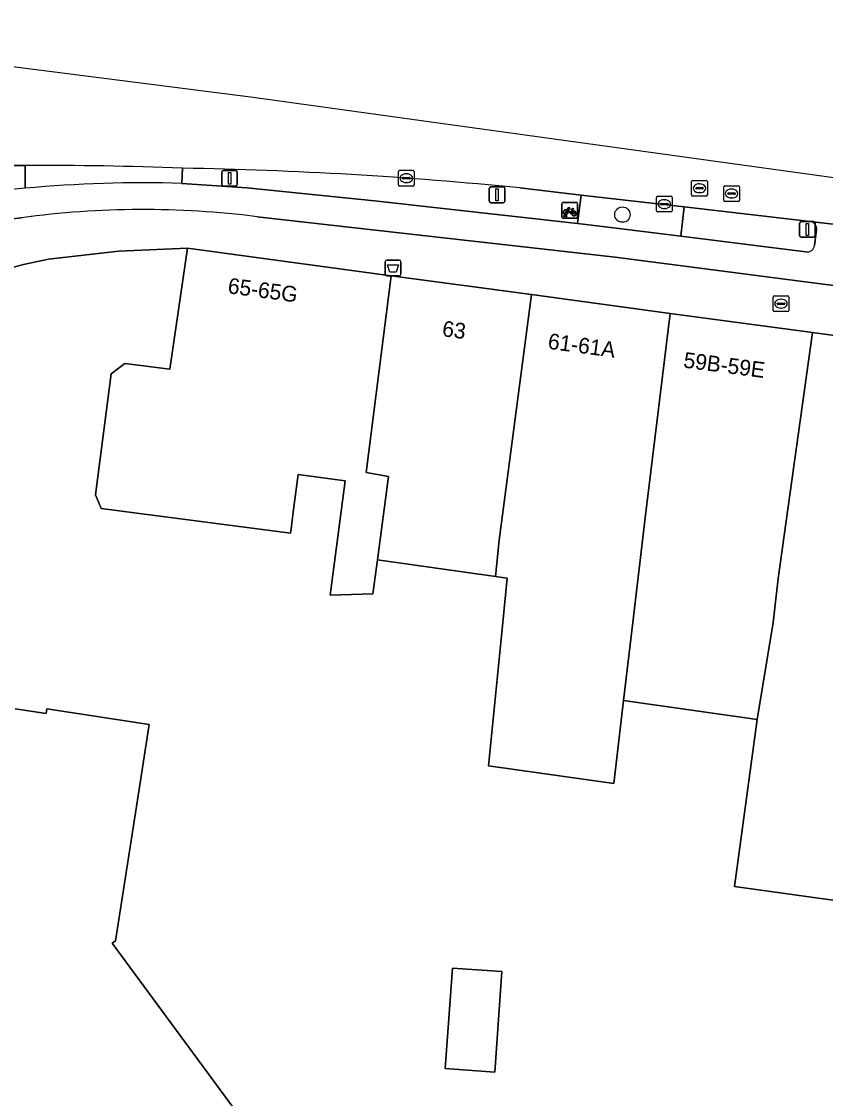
# Model space of a CAD drawing. Extents: x 160663 to 161506, y 382245 to 383291.
# Drawn here: x 160734.6 to 160785.8, y 383219.7 to 383288.3 of the extents above; entities that cross this region are included whole.
import ezdxf

# ---------------------------------------------------------------- set-up
doc = ezdxf.new("R2010")
doc.units = 0
for name, color, linetype in [('IMGEO_Afvalbak', 7, 'Continuous'), ('IMGEO_Berm_open', 7, 'Continuous'), ('IMGEO_Boom', 7, 'Continuous'), ('IMGEO_Brandkraan', 7, 'Continuous'), ('IMGEO_Erf', 7, 'Continuous'), ('IMGEO_Fietsenrek', 7, 'Continuous'), ('IMGEO_Fietspad_gesloten', 7, 'Continuous'), ('IMGEO_Groenvoorziening', 7, 'Continuous'), ('IMGEO_Kolk', 7, 'Continuous'), ('IMGEO_Lichtmast', 7, 'Continuous'), ('IMGEO_Pand', 7, 'Continuous'), ('IMGEO_Pand_nummerreeks', 7, 'Continuous'), ('IMGEO_Rijbaan_lokaal_gesloten', 7, 'Continuous'), ('IMGEO_Rioolput', 7, 'Continuous'), ('IMGEO_Voetpad_open', 7, 'Continuous')]:
    doc.layers.add(name, color=color, linetype=linetype)

msp = doc.modelspace()

# ---------------------------------------------------------------- linework, layer by layer
at = {"layer": 'IMGEO_Afvalbak'}
for p, q in [((160757.731, 383272.168), (160757.731, 383272.968)), ((160757.731, 383272.968), (160757.731, 383272.168)), ((160757.831, 383273.068), (160758.621, 383273.068)), ((160758.621, 383273.068), (160757.831, 383273.068)), ((160758.721, 383272.968), (160758.721, 383272.168)), ((160758.721, 383272.168), (160758.721, 383272.968)), ((160758.621, 383272.068), (160757.831, 383272.068)), ((160757.831, 383272.068), (160758.621, 383272.068))]:
    msp.add_line(p, q, dxfattribs=at)
msp.add_lwpolyline([(160757.874, 383272.782), (160758.578, 383272.782), (160758.429, 383272.312), (160758.023, 383272.312), (160757.874, 383272.782)], dxfattribs=at)
for centre, start, end in [((160757.831, 383272.968), 90, 180), ((160757.831, 383272.968), 90, 180), ((160758.621, 383272.968), 0, 90), ((160758.621, 383272.968), 360, 90), ((160757.831, 383272.168), 180, 270), ((160757.831, 383272.168), 180, 270), ((160758.621, 383272.168), 270, 0), ((160758.621, 383272.168), 270, 0)]:
    msp.add_arc(centre, 0.1, start, end, dxfattribs=at)
at = {"layer": 'IMGEO_Berm_open'}
for points in [[(160734.779, 383279.096), (160732.283, 383279.089), (160719.677, 383278.701)], [(160734.791, 383277.646), (160734.779, 383279.096)], [(160744.809, 383278.93), (160744.76, 383277.954), (160748.909, 383277.686), (160757.051, 383276.84), (160769.967, 383275.397), (160770.217, 383277.218)], [(160770.217, 383277.218), (160766.303, 383277.669)], [(160784.806, 383275.536), (160776.779, 383276.461), (160776.559, 383274.596), (160784.532, 383273.605)], [(160785.078, 383274.006), (160785.213, 383274.997)]]:
    msp.add_lwpolyline(points, dxfattribs=at)
for centre, radius, start, end in [((160740.128, 383015.324), 263.647, 84.30224, 88.98265), ((160745.607, 383132.37), 145.678, 94.25775, 99.90413), ((160784.736, 383275.06), 0.481, 352.45673, 81.65632), ((160784.627, 383274.048), 0.453, 257.95616, 354.63336)]:
    msp.add_arc(centre, radius, start, end, dxfattribs=at)
at = {"layer": 'IMGEO_Boom'}
msp.add_circle((160772.835, 383275.969), 0.489, dxfattribs=at)
at = {"layer": 'IMGEO_Brandkraan'}
for p, q in [((160782.438, 383269.872), (160782.438, 383270.724)), ((160782.513, 383270.798), (160783.365, 383270.798)), ((160783.439, 383270.724), (160783.439, 383269.872)), ((160782.697, 383270.292), (160782.697, 383270.304)), ((160783.135, 383270.255), (160782.737, 383270.255)), ((160782.74, 383270.341), (160783.138, 383270.341)), ((160782.949, 383270.018), (160782.924, 383270.018)), ((160782.926, 383270.578), (160782.951, 383270.578)), ((160783.181, 383270.304), (160783.181, 383270.292)), ((160783.365, 383269.798), (160782.513, 383269.798))]:
    msp.add_line(p, q, dxfattribs=at)
for points in [[(160782.438, 383269.872), (160782.438, 383270.724)], [(160782.513, 383270.798), (160783.365, 383270.798)], [(160783.439, 383270.724), (160783.439, 383269.872)], [(160783.365, 383269.798), (160782.513, 383269.798)]]:
    msp.add_lwpolyline(points, dxfattribs=at)
for centre, radius, start, end in [((160782.515, 383270.722), 0.0765, 91.55205, 178.44795), ((160782.515, 383270.722), 0.0765, 91.55205, 178.44795), ((160783.363, 383270.722), 0.0765, 1.55205, 88.44795), ((160783.363, 383270.722), 0.0765, 1.55205, 88.44795), ((160782.737, 383270.301), 0.0403, 85.87752, 175.75265), ((160782.734, 383270.291), 0.0366, 178.93798, 274.71019), ((160783.138, 383270.298), 0.043, 264.86636, 352.45326), ((160783.142, 383270.303), 0.0386, 1.73085, 96.63898), ((160782.515, 383269.874), 0.0765, 181.55205, 268.44795), ((160782.515, 383269.874), 0.0765, 181.55205, 268.44795), ((160783.363, 383269.874), 0.0765, 271.55205, 358.44795), ((160783.363, 383269.874), 0.0765, 271.55205, 358.44795)]:
    msp.add_arc(centre, radius, start, end, dxfattribs=at)
for centre, major_axis, ratio, start_param, end_param in [((160782.925, 383270.298), (-0.387, 0.002), 0.722429, 4.712389, 7.853982), ((160782.95, 383270.298), (-0.39, 0.002), 0.717154, 1.570796, 4.712389)]:
    msp.add_ellipse(centre, major_axis=major_axis, ratio=ratio, start_param=start_param, end_param=end_param, dxfattribs=at)
at = {"layer": 'IMGEO_Erf'}
for points in [[(160789.293, 383231.893), (160779.982, 383233.179), (160781.412, 383243.828), (160772.915, 383245.03), (160772.294, 383239.738), (160764.302, 383240.869), (160765.22, 383250), (160765.502, 383252.811), (160764.749, 383252.918), (160757.227, 383253.982), (160756.942, 383251.829), (160754.22, 383251.739), (160755.165, 383259.027), (160752.179, 383259.414), (160751.89, 383257.193), (160751.73, 383255.963), (160751.695, 383255.695), (160739.617, 383257.264), (160739.26, 383258.12), (160740.262, 383265.827), (160741.13, 383266.496), (160744.001, 383266.123), (160745.129, 383273.831), (160740.76, 383273.645), (160736.27, 383273.143), (160734.679, 383272.794), (160718.097, 383268.406)], [(160734.142, 383244.495), (160736.116, 383244.194), (160736.162, 383244.499), (160742.675, 383243.505), (160741.911, 383238.564), (160740.546, 383229.736), (160740.336, 383229.582), (160748.104, 383219.035)]]:
    msp.add_lwpolyline(points, dxfattribs=at)
msp.add_lwpolyline([(160761.541, 383221.599), (160762.003, 383227.997), (160765.163, 383227.769), (160764.701, 383221.371)], close=True, dxfattribs=at)
at = {"layer": 'IMGEO_Fietsenrek'}
for p, q in [((160768.982, 383275.816), (160768.982, 383276.657)), ((160768.982, 383276.657), (160768.982, 383275.816)), ((160769.057, 383276.741), (160769.898, 383276.741)), ((160769.898, 383276.741), (160769.057, 383276.741)), ((160769.669, 383276.29), (160769.705, 383276.195)), ((160769.982, 383276.666), (160769.982, 383275.825)), ((160769.982, 383275.825), (160769.982, 383276.666)), ((160769.907, 383275.741), (160769.066, 383275.741)), ((160769.066, 383275.741), (160769.907, 383275.741)), ((160769.109, 383275.825), (160769.148, 383275.985)), ((160769.143, 383275.825), (160769.109, 383275.825)), ((160769.178, 383275.973), (160769.143, 383275.825)), ((160769.22, 383275.997), (160769.219, 383276.001)), ((160769.261, 383275.825), (160769.227, 383275.967)), ((160769.251, 383276.008), (160769.252, 383276.001)), ((160769.259, 383275.971), (160769.294, 383275.825)), ((160769.294, 383275.825), (160769.261, 383275.825))]:
    msp.add_line(p, q, dxfattribs=at)
for points in [[(160769.316, 383276.215), (160769.264, 383276.125), (160769.224, 383276.1), (160769.225, 383276.147), (160769.28, 383276.241)], [(160769.295, 383276.267), (160769.39, 383276.431), (160769.476, 383276.417), (160769.478, 383276.408), (160769.422, 383276.397), (160769.395, 383276.352), (160769.651, 383276.311)], [(160769.591, 383276.023), (160769.541, 383276.023), (160769.35, 383276.274), (160769.331, 383276.242)], [(160769.638, 383276.286), (160769.381, 383276.327), (160769.364, 383276.298), (160769.531, 383276.078), (160769.638, 383276.286)], [(160769.686, 383276.188), (160769.656, 383276.265), (160769.547, 383276.047), (160769.59, 383276.047)], [(160769.62, 383276.047), (160769.74, 383276.046), (160769.696, 383276.16)], [(160769.716, 383276.167), (160769.771, 383276.022), (160769.621, 383276.022)], [(160769.651, 383276.311), (160769.676, 383276.36), (160769.67, 383276.364), (160769.647, 383276.368), (160769.635, 383276.375), (160769.634, 383276.378), (160769.636, 383276.383), (160769.731, 383276.368), (160769.733, 383276.358), (160769.723, 383276.345), (160769.711, 383276.339), (160769.697, 383276.345), (160769.669, 383276.29)]]:
    msp.add_lwpolyline(points, dxfattribs=at)
for centre, radius, start, end in [((160769.06, 383276.663), 0.0779, 92.4484, 184.28452), ((160769.06, 383276.663), 0.0779, 92.4484, 184.28452), ((160769.222, 383276.126), 0.159, 62.67661, 242.13685), ((160769.222, 383276.126), 0.129, 63.31916, 238.90302), ((160769.222, 383276.126), 0.129, 283.60429, 43.43025), ((160769.222, 383276.126), 0.159, 283.5766, 46.60424), ((160769.749, 383276.042), 0.159, 113.3408, 178.32165), ((160769.749, 383276.042), 0.159, 187.0065, 105.77075), ((160769.749, 383276.042), 0.129, 113.92302, 177.95563), ((160769.749, 383276.042), 0.129, 188.67146, 104.58832), ((160769.904, 383276.663), 0.0779, 2.4484, 94.28452), ((160769.904, 383276.663), 0.0779, 2.4484, 94.28452), ((160769.06, 383275.819), 0.0779, 182.4484, 274.28452), ((160769.06, 383275.819), 0.0779, 182.4484, 274.28452), ((160769.202, 383275.997), 0.0499, 12.8025, 158.69338), ((160769.222, 383276.126), 0.159, 253.99666, 271.78671), ((160769.202, 383275.997), 0.0174, 12.8025, 163.45023), ((160769.222, 383276.126), 0.129, 253.41502, 269.02044), ((160769.904, 383275.819), 0.0779, 272.4484, 4.28452), ((160769.904, 383275.819), 0.0779, 272.4484, 4.28452)]:
    msp.add_arc(centre, radius, start, end, dxfattribs=at)
at = {"layer": 'IMGEO_Fietspad_gesloten'}
for points in [[(160784.532, 383273.605), (160776.559, 383274.596), (160771.388, 383275.238), (160769.967, 383275.397), (160757.051, 383276.84), (160748.909, 383277.686), (160744.76, 383277.954)], [(160719.284, 383273.388), (160722.616, 383274.112), (160723.645, 383274.335), (160724.619, 383274.555), (160726.578, 383274.907), (160729.482, 383275.221), (160734.553, 383275.769)], [(160749.571, 383275.838), (160772.375, 383273.271), (160826.897, 383266.189), (160865.807, 383260.226), (160871.952, 383259.299), (160876.01, 383258.649), (160907.21, 383254.866), (160915.937, 383253.784), (160972.356, 383246.078), (160977.609, 383245.36), (160998.315, 383242.532), (161054.596, 383234.67)], [(160787.715, 383275.191), (160784.806, 383275.536)], [(160785.213, 383274.997), (160785.078, 383274.006)]]:
    msp.add_lwpolyline(points, dxfattribs=at)
for centre, radius, start, end in [((160745.607, 383132.37), 145.678, 94.25775, 99.90413), ((160742.234, 383198.241), 79.753, 88.18466, 95.35461), ((160742.325, 383218.454), 57.84, 82.80377, 97.72272), ((160784.736, 383275.06), 0.481, 352.45673, 81.65632), ((160784.627, 383274.048), 0.453, 257.95616, 354.63336)]:
    msp.add_arc(centre, radius, start, end, dxfattribs=at)
at = {"layer": 'IMGEO_Groenvoorziening'}
msp.add_lwpolyline([(160776.779, 383276.461), (160770.217, 383277.218), (160769.967, 383275.397), (160771.388, 383275.238), (160776.559, 383274.596)], close=True, dxfattribs=at)
at = {"layer": 'IMGEO_Kolk'}
for p, q in [((160758.569, 383277.864), (160758.569, 383278.716)), ((160758.644, 383278.79), (160759.496, 383278.79)), ((160758.828, 383278.284), (160758.828, 383278.296)), ((160759.266, 383278.247), (160758.868, 383278.247)), ((160758.871, 383278.333), (160759.269, 383278.333)), ((160759.057, 383278.57), (160759.082, 383278.57)), ((160759.312, 383278.296), (160759.312, 383278.284)), ((160759.57, 383278.716), (160759.57, 383277.864)), ((160759.496, 383277.79), (160758.644, 383277.79)), ((160759.08, 383278.01), (160759.055, 383278.01)), ((160775.006, 383276.212), (160775.006, 383277.064)), ((160775.081, 383277.138), (160775.933, 383277.138)), ((160775.494, 383276.918), (160775.519, 383276.918)), ((160776.007, 383277.064), (160776.007, 383276.212)), ((160775.933, 383276.138), (160775.081, 383276.138)), ((160775.265, 383276.632), (160775.265, 383276.644)), ((160775.703, 383276.595), (160775.305, 383276.595)), ((160775.308, 383276.681), (160775.706, 383276.681)), ((160775.517, 383276.358), (160775.492, 383276.358)), ((160775.749, 383276.644), (160775.749, 383276.632))]:
    msp.add_line(p, q, dxfattribs=at)
for points in [[(160758.569, 383277.864), (160758.569, 383278.716)], [(160758.644, 383278.79), (160759.496, 383278.79)], [(160759.57, 383278.716), (160759.57, 383277.864)], [(160759.496, 383277.79), (160758.644, 383277.79)], [(160775.006, 383276.212), (160775.006, 383277.064)], [(160775.081, 383277.138), (160775.933, 383277.138)], [(160776.007, 383277.064), (160776.007, 383276.212)], [(160775.933, 383276.138), (160775.081, 383276.138)]]:
    msp.add_lwpolyline(points, dxfattribs=at)
for centre, radius, start, end in [((160758.646, 383278.714), 0.0765, 91.55205, 178.44795), ((160758.646, 383278.714), 0.0765, 91.55205, 178.44795), ((160758.868, 383278.293), 0.0403, 85.87752, 175.75265), ((160758.865, 383278.283), 0.0366, 178.93798, 274.71019), ((160759.269, 383278.29), 0.043, 264.86636, 352.45326), ((160759.273, 383278.295), 0.0386, 1.73085, 96.63898), ((160759.494, 383278.714), 0.0765, 1.55205, 88.44795), ((160759.494, 383278.714), 0.0765, 1.55205, 88.44795), ((160758.646, 383277.866), 0.0765, 181.55205, 268.44795), ((160758.646, 383277.866), 0.0765, 181.55205, 268.44795), ((160759.494, 383277.866), 0.0765, 271.55205, 358.44795), ((160759.494, 383277.866), 0.0765, 271.55205, 358.44795), ((160775.083, 383277.062), 0.0765, 91.55205, 178.44795), ((160775.083, 383277.062), 0.0765, 91.55205, 178.44795), ((160775.931, 383277.062), 0.0765, 1.55205, 88.44795), ((160775.931, 383277.062), 0.0765, 1.55205, 88.44795), ((160775.083, 383276.214), 0.0765, 181.55205, 268.44795), ((160775.083, 383276.214), 0.0765, 181.55205, 268.44795), ((160775.305, 383276.641), 0.0403, 85.87752, 175.75265), ((160775.302, 383276.631), 0.0366, 178.93798, 274.71019), ((160775.706, 383276.638), 0.043, 264.86636, 352.45326), ((160775.71, 383276.643), 0.0386, 1.73085, 96.63898), ((160775.931, 383276.214), 0.0765, 271.55205, 358.44795), ((160775.931, 383276.214), 0.0765, 271.55205, 358.44795)]:
    msp.add_arc(centre, radius, start, end, dxfattribs=at)
for centre, major_axis, ratio, start_param, end_param in [((160759.056, 383278.29), (-0.387, 0.002), 0.722429, 4.712389, 7.853982), ((160759.081, 383278.29), (-0.39, 0.002), 0.717154, 1.570796, 4.712389), ((160775.493, 383276.638), (-0.387, 0.002), 0.722429, 4.712389, 7.853982), ((160775.518, 383276.638), (-0.39, 0.002), 0.717154, 1.570796, 4.712389)]:
    msp.add_ellipse(centre, major_axis=major_axis, ratio=ratio, start_param=start_param, end_param=end_param, dxfattribs=at)
at = {"layer": 'IMGEO_Lichtmast'}
for p, q in [((160747.31, 383277.885), (160747.31, 383278.685)), ((160747.31, 383278.685), (160747.31, 383277.885)), ((160747.41, 383278.785), (160748.2, 383278.785)), ((160748.2, 383278.785), (160747.41, 383278.785)), ((160748.3, 383278.685), (160748.3, 383277.885)), ((160748.3, 383277.885), (160748.3, 383278.685)), ((160748.2, 383277.785), (160747.41, 383277.785)), ((160747.41, 383277.785), (160748.2, 383277.785)), ((160764.355, 383276.831), (160764.355, 383277.631)), ((160764.355, 383277.631), (160764.355, 383276.831)), ((160764.455, 383277.731), (160765.245, 383277.731)), ((160765.245, 383277.731), (160764.455, 383277.731)), ((160765.345, 383277.631), (160765.345, 383276.831)), ((160765.345, 383276.831), (160765.345, 383277.631)), ((160765.245, 383276.731), (160764.455, 383276.731)), ((160764.455, 383276.731), (160765.245, 383276.731)), ((160784.225, 383275.525), (160785.015, 383275.525)), ((160785.015, 383275.525), (160784.225, 383275.525)), ((160784.125, 383274.625), (160784.125, 383275.425)), ((160784.125, 383275.425), (160784.125, 383274.625)), ((160785.115, 383275.425), (160785.115, 383274.625)), ((160785.115, 383274.625), (160785.115, 383275.425)), ((160785.015, 383274.525), (160784.225, 383274.525)), ((160784.225, 383274.525), (160785.015, 383274.525))]:
    msp.add_line(p, q, dxfattribs=at)
for points in [[(160747.73, 383278.66), (160747.88, 383278.66), (160747.88, 383277.91), (160747.73, 383277.91), (160747.73, 383278.66)], [(160764.775, 383277.606), (160764.925, 383277.606), (160764.925, 383276.856), (160764.775, 383276.856), (160764.775, 383277.606)], [(160784.545, 383275.4), (160784.695, 383275.4), (160784.695, 383274.65), (160784.545, 383274.65), (160784.545, 383275.4)]]:
    msp.add_lwpolyline(points, dxfattribs=at)
for centre, start, end in [((160747.41, 383278.685), 90, 180), ((160747.41, 383278.685), 90, 180), ((160748.2, 383278.685), 0, 90), ((160748.2, 383278.685), 360, 90), ((160747.41, 383277.885), 180, 270), ((160747.41, 383277.885), 180, 270), ((160748.2, 383277.885), 270, 0), ((160748.2, 383277.885), 270, 0), ((160764.455, 383277.631), 90, 180), ((160764.455, 383277.631), 90, 180), ((160765.245, 383277.631), 0, 90), ((160765.245, 383277.631), 360, 90), ((160764.455, 383276.831), 180, 270), ((160764.455, 383276.831), 180, 270), ((160765.245, 383276.831), 270, 0), ((160765.245, 383276.831), 270, 0), ((160784.225, 383275.425), 90, 180), ((160784.225, 383275.425), 90, 180), ((160785.015, 383275.425), 0, 90), ((160785.015, 383275.425), 360, 90), ((160784.225, 383274.625), 180, 270), ((160784.225, 383274.625), 180, 270), ((160785.015, 383274.625), 270, 0), ((160785.015, 383274.625), 270, 0)]:
    msp.add_arc(centre, 0.1, start, end, dxfattribs=at)
at = {"layer": 'IMGEO_Pand'}
for points in [[(160758.097, 383272.082), (160745.129, 383273.831), (160744.001, 383266.123), (160741.13, 383266.496), (160740.262, 383265.827), (160739.26, 383258.12), (160739.617, 383257.264), (160751.695, 383255.695), (160751.73, 383255.963), (160751.89, 383257.193), (160752.179, 383259.414), (160755.165, 383259.027), (160754.22, 383251.739), (160756.942, 383251.829), (160757.227, 383253.982), (160757.93, 383259.298), (160756.504, 383259.539)], [(160757.227, 383253.982), (160764.749, 383252.918), (160764.983, 383255.25), (160767.039, 383270.875), (160758.097, 383272.082), (160756.504, 383259.539), (160757.93, 383259.298)], [(160772.915, 383245.03), (160773.498, 383250), (160774.281, 383256.67), (160775.87, 383269.684), (160767.039, 383270.875), (160764.983, 383255.25), (160764.749, 383252.918), (160765.502, 383252.811), (160765.22, 383250), (160764.302, 383240.869), (160772.294, 383239.738)], [(160772.915, 383245.03), (160781.412, 383243.828), (160782.44, 383250), (160782.761, 383252.806), (160784.949, 383268.46), (160775.87, 383269.684), (160774.281, 383256.67), (160773.498, 383250)], [(160791.772, 383250), (160792.22, 383253.271), (160792.632, 383257.6), (160793.991, 383267.24), (160784.949, 383268.46), (160782.761, 383252.806), (160782.44, 383250), (160781.412, 383243.828), (160779.982, 383233.179), (160789.293, 383231.893)], [(160761.541, 383221.599), (160764.701, 383221.371), (160765.163, 383227.769), (160762.003, 383227.997)]]:
    msp.add_lwpolyline(points, close=True, dxfattribs=at)
msp.add_lwpolyline([(160748.104, 383219.035), (160740.336, 383229.582), (160740.546, 383229.736), (160741.911, 383238.564), (160742.675, 383243.505), (160736.162, 383244.499), (160736.116, 383244.194), (160734.142, 383244.495)], dxfattribs=at)
at = {"layer": 'IMGEO_Rijbaan_lokaal_gesloten'}
for points in [[(160896.852, 383263.09), (160789.689, 383277.854), (160760.039, 383281.939), (160749.307, 383283.418), (160711.318, 383288.264), (160711.312, 383287.33), (160715.419, 383286.99), (160715.607, 383286.974), (160720.29, 383286.426), (160726.296, 383285.597)], [(160719.677, 383278.701), (160732.283, 383279.089), (160734.779, 383279.096)], [(160766.303, 383277.669), (160770.217, 383277.218), (160776.779, 383276.461), (160784.806, 383275.536), (160787.715, 383275.191), (160787.829, 383275.177), (160790.757, 383274.806), (160793.692, 383274.45), (160798.216, 383273.901), (160809.55, 383272.527), (160815.172, 383271.845), (160818.756, 383271.41), (160827.23, 383270.288), (160832.959, 383269.529), (160844.144, 383267.979), (160850.949, 383267.047), (160856.311, 383266.312), (160862.548, 383265.458), (160878.331, 383263.145), (160896.51, 383260.689), (160896.612, 383261.407), (160896.852, 383263.09)]]:
    msp.add_lwpolyline(points, dxfattribs=at)
for centre, radius, start, end in [((160736.078, 383054.49), 224.609, 87.77226, 90.33138), ((160740.128, 383015.324), 263.647, 84.30224, 88.98265)]:
    msp.add_arc(centre, radius, start, end, dxfattribs=at)
at = {"layer": 'IMGEO_Rioolput'}
for p, q in [((160777.247, 383277.224), (160777.247, 383278.076)), ((160777.322, 383278.15), (160778.174, 383278.15)), ((160777.506, 383277.644), (160777.506, 383277.656)), ((160777.944, 383277.607), (160777.546, 383277.607)), ((160777.549, 383277.693), (160777.947, 383277.693)), ((160777.735, 383277.93), (160777.76, 383277.93)), ((160777.99, 383277.656), (160777.99, 383277.644)), ((160778.248, 383278.076), (160778.248, 383277.224)), ((160779.29, 383276.886), (160779.29, 383277.738)), ((160779.365, 383277.812), (160780.217, 383277.812)), ((160779.778, 383277.592), (160779.803, 383277.592)), ((160780.291, 383277.738), (160780.291, 383276.886)), ((160778.174, 383277.15), (160777.322, 383277.15)), ((160777.758, 383277.37), (160777.733, 383277.37)), ((160780.217, 383276.812), (160779.365, 383276.812)), ((160779.549, 383277.306), (160779.549, 383277.318)), ((160779.987, 383277.269), (160779.589, 383277.269)), ((160779.592, 383277.355), (160779.99, 383277.355)), ((160779.801, 383277.032), (160779.776, 383277.032)), ((160780.033, 383277.318), (160780.033, 383277.306))]:
    msp.add_line(p, q, dxfattribs=at)
for points in [[(160777.247, 383277.224), (160777.247, 383278.076)], [(160777.322, 383278.15), (160778.174, 383278.15)], [(160778.248, 383278.076), (160778.248, 383277.224)], [(160779.29, 383276.886), (160779.29, 383277.738)], [(160779.365, 383277.812), (160780.217, 383277.812)], [(160780.291, 383277.738), (160780.291, 383276.886)], [(160778.174, 383277.15), (160777.322, 383277.15)], [(160780.217, 383276.812), (160779.365, 383276.812)]]:
    msp.add_lwpolyline(points, dxfattribs=at)
for centre, radius, start, end in [((160777.324, 383278.074), 0.0765, 91.55205, 178.44795), ((160777.324, 383278.074), 0.0765, 91.55205, 178.44795), ((160777.546, 383277.653), 0.0403, 85.87752, 175.75265), ((160777.543, 383277.643), 0.0366, 178.93798, 274.71019), ((160777.947, 383277.65), 0.043, 264.86636, 352.45326), ((160777.951, 383277.655), 0.0386, 1.73085, 96.63898), ((160778.172, 383278.074), 0.0765, 1.55205, 88.44795), ((160778.172, 383278.074), 0.0765, 1.55205, 88.44795), ((160779.367, 383277.736), 0.0765, 91.55205, 178.44795), ((160779.367, 383277.736), 0.0765, 91.55205, 178.44795), ((160780.215, 383277.736), 0.0765, 1.55205, 88.44795), ((160780.215, 383277.736), 0.0765, 1.55205, 88.44795), ((160777.324, 383277.226), 0.0765, 181.55205, 268.44795), ((160777.324, 383277.226), 0.0765, 181.55205, 268.44795), ((160778.172, 383277.226), 0.0765, 271.55205, 358.44795), ((160778.172, 383277.226), 0.0765, 271.55205, 358.44795), ((160779.367, 383276.888), 0.0765, 181.55205, 268.44795), ((160779.367, 383276.888), 0.0765, 181.55205, 268.44795), ((160779.589, 383277.315), 0.0403, 85.87752, 175.75265), ((160779.586, 383277.305), 0.0366, 178.93798, 274.71019), ((160779.99, 383277.312), 0.043, 264.86636, 352.45326), ((160779.994, 383277.317), 0.0386, 1.73085, 96.63898), ((160780.215, 383276.888), 0.0765, 271.55205, 358.44795), ((160780.215, 383276.888), 0.0765, 271.55205, 358.44795)]:
    msp.add_arc(centre, radius, start, end, dxfattribs=at)
for centre, major_axis, ratio, start_param, end_param in [((160777.734, 383277.65), (-0.387, 0.002), 0.722429, 4.712389, 7.853982), ((160777.759, 383277.65), (-0.39, 0.002), 0.717154, 1.570796, 4.712389), ((160779.777, 383277.312), (-0.387, 0.002), 0.722429, 4.712389, 7.853982), ((160779.802, 383277.312), (-0.39, 0.002), 0.717154, 1.570796, 4.712389)]:
    msp.add_ellipse(centre, major_axis=major_axis, ratio=ratio, start_param=start_param, end_param=end_param, dxfattribs=at)
at = {"layer": 'IMGEO_Voetpad_open'}
for points in [[(160734.779, 383279.096), (160734.791, 383277.646)], [(160744.76, 383277.954), (160744.809, 383278.93)], [(160734.553, 383275.769), (160729.482, 383275.221), (160729.886, 383273.87)], [(160772.375, 383273.271), (160749.571, 383275.838)], [(160718.097, 383268.406), (160734.679, 383272.794), (160736.27, 383273.143), (160740.76, 383273.645), (160745.129, 383273.831), (160758.097, 383272.082), (160767.039, 383270.875), (160775.87, 383269.684), (160784.949, 383268.46), (160793.991, 383267.24), (160805.23, 383265.724), (160816.231, 383264.24), (160827.231, 383262.757), (160838.231, 383261.273), (160844.135, 383260.477), (160851.794, 383259.444), (160860.248, 383258.284), (160861.217, 383258.166), (160867.042, 383256.762), (160867.218, 383258.027)], [(160865.807, 383260.226), (160826.897, 383266.189), (160772.375, 383273.271)]]:
    msp.add_lwpolyline(points, dxfattribs=at)
for centre, radius, start, end in [((160736.078, 383054.49), 224.609, 87.77226, 90.33138), ((160742.234, 383198.241), 79.753, 88.18466, 95.35461), ((160742.325, 383218.454), 57.84, 82.80377, 97.72272)]:
    msp.add_arc(centre, radius, start, end, dxfattribs=at)

# ---------------------------------------------------------------- texts
at = {"layer": 'IMGEO_Pand_nummerreeks'}
for s, rotation, p in [('65-65G', 352.31664, (160747.653, 383270.968)), ('63', 352.59656, (160761.314, 383268.232)), ('61-61A', 352.24478, (160768.046, 383267.436)), ('59B-59E', 352.59656, (160776.687, 383266.235))]:
    msp.add_text(s, height=1, rotation=rotation, dxfattribs=at).set_placement(p)

doc.saveas('drawing.dxf')
